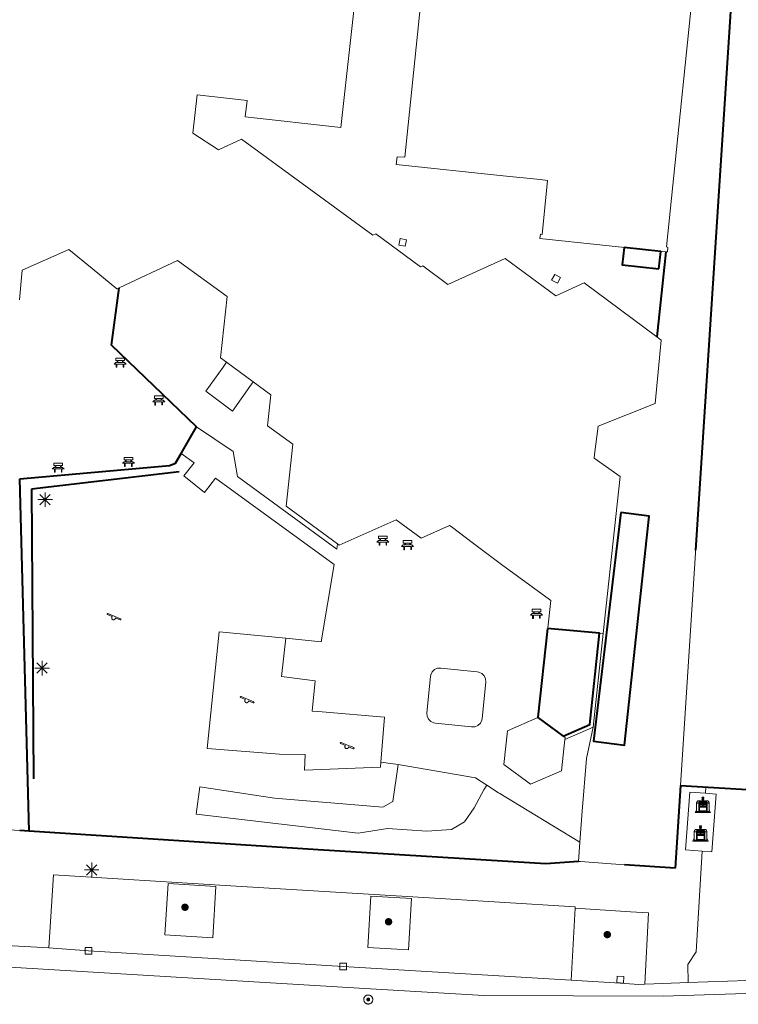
# Model space of a CAD drawing. Header units: metres. Extents: x 135779 to 137489, y 452643 to 455118.
# Tile 273 of 489: x 136777 to 136826, y 453884 to 453952. Entities that reach past the tile are written whole.
import ezdxf

# ---------------------------------------------------------------- set-up
doc = ezdxf.new("R2010")
doc.units = ezdxf.units.M
doc.linetypes.add('DGN_Style_3', pattern=[78.572352, 56.123108, -22.449243])
doc.linetypes.add('DGN_Style_4', pattern=[89.853097, 44.898487, -22.449243, 0.056123, -22.449243])
for name, color, linetype, lineweight in [('KTop_BAK_Afval apart plaats', 96, 'Continuous', 13), ('KTop_BTD_Groenvoorziening', 62, 'Continuous', 13), ('KTop_GBI_Luifel', 40, 'Continuous', 40), ('KTop_GBI_Toegangstrap', 40, 'Continuous', 40), ('KTop_OTD_Gesloten verharding', 15, 'Continuous', 13), ('KTop_OTD_Onverhard_zand', 15, 'Continuous', 13), ('KTop_OTD_Open verharding', 15, 'Continuous', 13), ('KTop_PAL_Lichtmast', 40, 'Continuous', 13), ('KTop_PND_Grondvlaksituatie van BAG-pand [tachy]', 1, 'Continuous', 13), ('KTop_PUT_Inspectie- of rioolput', 15, 'Continuous', 13), ('KTop_PUT_Kolk', 15, 'Continuous', 13), ('KTop_SHD_Hek (l)', 15, 'DGN_Style_4', 40), ('KTop_SHD_Muur', 15, 'Continuous', 13), ('KTop_STM_Bank', 40, 'Continuous', 13), ('KTop_STM_Speelvoorziening', 40, 'Continuous', 13), ('KTop_VGO_Boom', 92, 'Continuous', 13), ('KTop_VGO_Haag (l)', 92, 'DGN_Style_3', 40), ('KTop_WGD_Parkeervlak', 251, 'Continuous', 13), ('KTop_WGD_Rijbaan_Lokale weg', 251, 'Continuous', 13), ('KTop_WGD_Rijbaan_Lokale weg_fietsstrook', 40, 'Continuous', 13), ('KTop_WGD_Rijbaan_Lokale weg_toerit', 251, 'Continuous', 13), ('KTop_WGD_Voetpad', 251, 'Continuous', 13)]:
    doc.layers.add(name, color=color, linetype=linetype, lineweight=lineweight)

# ---------------------------------------------------------------- blocks, each defined once
blk = doc.blocks.new('BAK_Afval_apart_plaats')
at = {"layer": 'KTop_BAK_Afval apart plaats'}
for p, q in [((-0.43, 0.141), (-0.425, 0.168)), ((-0.43, 0.118), (-0.43, 0.141)), ((-0.29, 0.118), (-0.43, 0.118)), ((-0.43, 0.118), (-0.43, -0.457)), ((-0.29, 0.118), (-0.43, 0.118)), ((-0.425, 0.168), (-0.416, 0.193)), ((-0.416, 0.193), (-0.403, 0.215)), ((-0.403, 0.215), (-0.384, 0.24)), ((-0.384, 0.24), (-0.364, 0.258)), ((-0.364, 0.258), (-0.342, 0.272)), ((-0.342, 0.272), (0, 0.272)), ((-0.282, 0.167), (-0.29, 0.146)), ((-0.282, 0.167), (-0.29, 0.146)), ((-0.29, 0.146), (-0.29, 0.118)), ((-0.29, 0.146), (-0.29, 0.118)), ((-0.29, -0.429), (-0.29, 0.118)), ((-0.29, 0.118), (-0.29, -0.429)), ((-0.273, 0.186), (-0.282, 0.167)), ((-0.273, 0.186), (-0.282, 0.167)), ((-0.248, 0.217), (-0.273, 0.186)), ((-0.248, 0.217), (-0.273, 0.186)), ((0.248, 0.217), (-0.248, 0.217)), ((0.248, 0.217), (-0.248, 0.217)), ((-0.242, 0.081), (-0.242, 0.153)), ((-0.242, 0.153), (0.242, 0.153)), ((0.242, 0.081), (-0.242, 0.081)), ((-0.242, 0.034), (-0.242, 0.081)), ((-0.242, 0.081), (0.242, 0.081)), ((-0.242, -0.059), (-0.242, 0.034)), ((-0.242, 0.034), (0.242, 0.034)), ((0.242, 0.034), (-0.242, 0.034)), ((-0.073, 0.513), (-0.072, 0.515)), ((-0.073, 0.513), (-0.073, 0.49)), ((-0.072, 0.511), (-0.073, 0.513)), ((-0.072, 0.511), (-0.073, 0.513)), ((-0.073, 0.49), (-0.072, 0.488)), ((-0.073, 0.399), (-0.073, 0.376)), ((-0.072, 0.397), (-0.073, 0.399)), ((-0.073, 0.376), (-0.072, 0.374)), ((-0.072, 0.515), (-0.071, 0.516)), ((-0.07, 0.51), (-0.072, 0.511)), ((-0.07, 0.51), (-0.072, 0.511)), ((-0.072, 0.488), (-0.07, 0.486)), ((-0.07, 0.396), (-0.072, 0.397)), ((-0.072, 0.374), (-0.07, 0.373)), ((-0.071, 0.516), (-0.07, 0.517)), ((-0.07, 0.517), (-0.067, 0.519)), ((-0.069, 0.509), (-0.07, 0.51)), ((-0.069, 0.509), (-0.07, 0.51)), ((-0.07, 0.486), (-0.069, 0.485)), ((-0.069, 0.395), (-0.07, 0.396)), ((-0.07, 0.373), (-0.069, 0.371)), ((-0.066, 0.507), (-0.069, 0.509)), ((-0.066, 0.507), (-0.069, 0.509)), ((-0.069, 0.485), (-0.066, 0.484)), ((-0.066, 0.394), (-0.069, 0.395)), ((-0.069, 0.371), (-0.066, 0.37)), ((-0.067, 0.519), (-0.065, 0.52)), ((-0.063, 0.506), (-0.066, 0.507)), ((-0.063, 0.506), (-0.066, 0.507)), ((-0.066, 0.484), (-0.063, 0.483)), ((-0.063, 0.392), (-0.066, 0.394)), ((-0.066, 0.37), (-0.063, 0.369)), ((-0.065, 0.52), (-0.061, 0.521)), ((-0.059, 0.505), (-0.063, 0.506)), ((-0.059, 0.505), (-0.063, 0.506)), ((-0.063, 0.483), (-0.059, 0.482)), ((-0.059, 0.391), (-0.063, 0.392)), ((-0.063, 0.369), (-0.059, 0.368)), ((-0.061, 0.521), (-0.055, 0.523)), ((-0.054, 0.504), (-0.059, 0.505)), ((-0.054, 0.504), (-0.059, 0.505)), ((-0.059, 0.482), (-0.054, 0.481)), ((-0.054, 0.39), (-0.059, 0.391)), ((-0.059, 0.368), (-0.054, 0.367)), ((-0.055, 0.523), (-0.049, 0.524)), ((-0.048, 0.503), (-0.054, 0.504)), ((-0.048, 0.503), (-0.054, 0.504)), ((-0.054, 0.481), (-0.048, 0.48)), ((-0.048, 0.389), (-0.054, 0.39)), ((-0.054, 0.367), (-0.048, 0.366)), ((-0.049, 0.524), (-0.043, 0.525)), ((-0.043, 0.502), (-0.048, 0.503)), ((-0.043, 0.502), (-0.048, 0.503)), ((-0.048, 0.48), (-0.043, 0.479)), ((-0.043, 0.388), (-0.048, 0.389)), ((-0.048, 0.366), (-0.043, 0.365)), ((-0.043, 0.525), (-0.035, 0.526)), ((-0.036, 0.501), (-0.043, 0.502)), ((-0.036, 0.501), (-0.043, 0.502)), ((-0.043, 0.479), (-0.036, 0.478)), ((-0.036, 0.388), (-0.043, 0.388)), ((-0.043, 0.365), (-0.036, 0.364)), ((-0.03, 0.501), (-0.036, 0.501)), ((-0.03, 0.501), (-0.036, 0.501)), ((-0.036, 0.478), (-0.03, 0.478)), ((-0.03, 0.387), (-0.036, 0.388)), ((-0.036, 0.364), (-0.03, 0.364)), ((-0.035, 0.526), (-0.029, 0.527)), ((-0.021, 0.5), (-0.03, 0.501)), ((-0.021, 0.5), (-0.03, 0.501)), ((-0.03, 0.478), (-0.028, 0.478)), ((-0.021, 0.387), (-0.03, 0.387)), ((-0.03, 0.364), (-0.028, 0.364)), ((-0.029, 0.527), (-0.023, 0.527)), ((-0.028, 0.478), (-0.021, 0.477)), ((-0.028, 0.468), (-0.028, 0.478)), ((-0.028, 0.478), (-0.021, 0.477)), ((-0.028, 0.4), (-0.028, 0.468)), ((-0.028, 0.468), (-0.021, 0.468)), ((-0.021, 0.468), (-0.028, 0.468)), ((-0.021, 0.4), (-0.028, 0.4)), ((-0.028, 0.364), (-0.021, 0.363)), ((-0.028, 0.355), (-0.028, 0.364)), ((-0.028, 0.364), (-0.021, 0.363)), ((-0.028, 0.272), (-0.028, 0.355)), ((-0.028, 0.355), (-0.021, 0.354)), ((-0.021, 0.354), (-0.028, 0.355)), ((0.028, 0.272), (-0.028, 0.272)), ((-0.023, 0.527), (-0.013, 0.528)), ((-0.014, 0.5), (-0.021, 0.5)), ((-0.014, 0.5), (-0.021, 0.5)), ((-0.021, 0.477), (-0.014, 0.477)), ((-0.021, 0.477), (-0.014, 0.477)), ((-0.021, 0.468), (-0.014, 0.468)), ((-0.014, 0.468), (-0.021, 0.468)), ((-0.014, 0.399), (-0.021, 0.4)), ((-0.014, 0.386), (-0.021, 0.387)), ((-0.021, 0.363), (-0.014, 0.363)), ((-0.021, 0.363), (-0.014, 0.363)), ((-0.021, 0.354), (-0.014, 0.354)), ((-0.014, 0.354), (-0.021, 0.354)), ((0, 0.5), (-0.014, 0.5)), ((0, 0.5), (-0.014, 0.5)), ((-0.014, 0.477), (0, 0.477)), ((-0.014, 0.477), (0, 0.477)), ((-0.014, 0.468), (0, 0.468)), ((0, 0.468), (-0.014, 0.468)), ((0, 0.399), (-0.014, 0.399)), ((0, 0.386), (-0.014, 0.386)), ((-0.014, 0.363), (0, 0.363)), ((-0.014, 0.363), (0, 0.363)), ((-0.014, 0.354), (0, 0.354)), ((0, 0.354), (-0.014, 0.354)), ((-0.013, 0.528), (-0.005, 0.528)), ((-0.005, 0.528), (0, 0.528)), ((0, 0.528), (0.005, 0.528)), ((0, 0.5), (0, 0.477)), ((0, 0.477), (0, 0.5)), ((0, 0.477), (0, 0.5)), ((0, 0.5), (0.014, 0.5)), ((0.014, 0.5), (0, 0.5)), ((0.014, 0.477), (0, 0.477)), ((0, 0.477), (0.014, 0.477)), ((0.014, 0.468), (0, 0.468)), ((0, 0.468), (0, 0.399)), ((0, 0.468), (0, 0.399)), ((0.014, 0.468), (0, 0.468)), ((0, 0.399), (0.014, 0.399)), ((0, 0.363), (0, 0.386)), ((0, 0.363), (0, 0.386)), ((0, 0.386), (0.014, 0.386)), ((0.014, 0.363), (0, 0.363)), ((0, 0.363), (0.014, 0.363)), ((0, 0.354), (0.014, 0.354)), ((0, 0.272), (0, 0.354)), ((0, 0.354), (0, 0.272)), ((0.014, 0.354), (0, 0.354)), ((0, 0.272), (0.342, 0.272)), ((0.028, 0.272), (0, 0.272)), ((0, 0.272), (0.028, 0.272)), ((0.005, 0.528), (0.013, 0.528)), ((0.013, 0.528), (0.023, 0.527)), ((0.014, 0.5), (0.021, 0.5)), ((0.021, 0.5), (0.014, 0.5)), ((0.021, 0.477), (0.014, 0.477)), ((0.014, 0.477), (0.021, 0.477)), ((0.021, 0.468), (0.014, 0.468)), ((0.021, 0.468), (0.014, 0.468)), ((0.014, 0.399), (0.021, 0.4)), ((0.014, 0.386), (0.021, 0.387)), ((0.021, 0.363), (0.014, 0.363)), ((0.014, 0.363), (0.021, 0.363)), ((0.014, 0.354), (0.021, 0.354)), ((0.021, 0.354), (0.014, 0.354)), ((0.021, 0.5), (0.03, 0.501)), ((0.03, 0.501), (0.021, 0.5)), ((0.028, 0.478), (0.021, 0.477)), ((0.021, 0.477), (0.028, 0.478)), ((0.021, 0.468), (0.028, 0.468)), ((0.028, 0.468), (0.021, 0.468)), ((0.028, 0.468), (0.021, 0.468)), ((0.021, 0.4), (0.028, 0.4)), ((0.021, 0.387), (0.03, 0.387)), ((0.028, 0.364), (0.021, 0.363)), ((0.021, 0.363), (0.028, 0.364)), ((0.021, 0.354), (0.028, 0.355)), ((0.028, 0.355), (0.021, 0.354)), ((0.023, 0.527), (0.029, 0.527)), ((0.03, 0.478), (0.028, 0.478)), ((0.028, 0.478), (0.028, 0.468)), ((0.028, 0.4), (0.028, 0.468)), ((0.03, 0.364), (0.028, 0.364)), ((0.028, 0.364), (0.028, 0.355)), ((0.028, 0.355), (0.028, 0.272)), ((0.029, 0.527), (0.035, 0.526)), ((0.03, 0.501), (0.036, 0.501)), ((0.036, 0.501), (0.03, 0.501)), ((0.036, 0.478), (0.03, 0.478)), ((0.03, 0.387), (0.036, 0.388)), ((0.036, 0.364), (0.03, 0.364)), ((0.035, 0.526), (0.043, 0.525)), ((0.036, 0.501), (0.043, 0.502)), ((0.043, 0.502), (0.036, 0.501)), ((0.043, 0.479), (0.036, 0.478)), ((0.036, 0.388), (0.043, 0.388)), ((0.043, 0.365), (0.036, 0.364)), ((0.043, 0.525), (0.049, 0.524)), ((0.043, 0.502), (0.048, 0.503)), ((0.048, 0.503), (0.043, 0.502)), ((0.048, 0.48), (0.043, 0.479)), ((0.043, 0.388), (0.048, 0.389)), ((0.048, 0.366), (0.043, 0.365)), ((0.048, 0.503), (0.054, 0.504)), ((0.054, 0.504), (0.048, 0.503)), ((0.054, 0.481), (0.048, 0.48)), ((0.048, 0.389), (0.054, 0.39)), ((0.054, 0.367), (0.048, 0.366)), ((0.049, 0.524), (0.055, 0.523)), ((0.054, 0.504), (0.059, 0.505)), ((0.059, 0.505), (0.054, 0.504)), ((0.059, 0.482), (0.054, 0.481)), ((0.054, 0.39), (0.059, 0.391)), ((0.059, 0.368), (0.054, 0.367)), ((0.055, 0.523), (0.061, 0.521)), ((0.059, 0.505), (0.063, 0.506)), ((0.063, 0.506), (0.059, 0.505)), ((0.063, 0.483), (0.059, 0.482)), ((0.059, 0.391), (0.063, 0.392)), ((0.063, 0.369), (0.059, 0.368)), ((0.061, 0.521), (0.065, 0.52)), ((0.063, 0.506), (0.066, 0.507)), ((0.066, 0.507), (0.063, 0.506)), ((0.066, 0.484), (0.063, 0.483)), ((0.063, 0.392), (0.066, 0.394)), ((0.066, 0.37), (0.063, 0.369)), ((0.065, 0.52), (0.067, 0.519)), ((0.066, 0.507), (0.069, 0.509)), ((0.069, 0.509), (0.066, 0.507)), ((0.069, 0.485), (0.066, 0.484)), ((0.066, 0.394), (0.069, 0.395)), ((0.069, 0.371), (0.066, 0.37)), ((0.067, 0.519), (0.07, 0.517)), ((0.069, 0.509), (0.07, 0.51)), ((0.07, 0.51), (0.069, 0.509)), ((0.07, 0.486), (0.069, 0.485)), ((0.069, 0.395), (0.07, 0.396)), ((0.07, 0.373), (0.069, 0.371)), ((0.07, 0.517), (0.071, 0.516)), ((0.07, 0.51), (0.072, 0.511)), ((0.072, 0.511), (0.07, 0.51)), ((0.072, 0.488), (0.07, 0.486)), ((0.07, 0.396), (0.072, 0.397)), ((0.072, 0.374), (0.07, 0.373)), ((0.071, 0.516), (0.072, 0.515)), ((0.072, 0.515), (0.073, 0.513)), ((0.072, 0.511), (0.073, 0.513)), ((0.073, 0.513), (0.072, 0.511)), ((0.073, 0.49), (0.072, 0.488)), ((0.072, 0.397), (0.073, 0.399)), ((0.073, 0.376), (0.072, 0.374)), ((0.073, 0.513), (0.073, 0.49)), ((0.073, 0.399), (0.073, 0.376)), ((0.242, 0.153), (0.242, 0.081)), ((0.242, 0.081), (0.242, 0.034)), ((0.242, 0.034), (0.242, -0.059)), ((0.273, 0.186), (0.248, 0.217)), ((0.273, 0.186), (0.248, 0.217)), ((0.282, 0.167), (0.273, 0.186)), ((0.282, 0.167), (0.273, 0.186)), ((0.29, 0.146), (0.282, 0.167)), ((0.29, 0.146), (0.282, 0.167)), ((0.29, 0.118), (0.29, 0.146)), ((0.29, 0.118), (0.29, 0.146)), ((0.43, 0.118), (0.29, 0.118)), ((0.29, 0.118), (0.29, -0.429)), ((0.43, 0.118), (0.29, 0.118)), ((0.29, -0.429), (0.29, 0.118)), ((0.342, 0.272), (0.364, 0.258)), ((0.364, 0.258), (0.384, 0.24)), ((0.384, 0.24), (0.403, 0.215)), ((0.403, 0.215), (0.416, 0.193)), ((0.416, 0.193), (0.425, 0.168)), ((0.425, 0.168), (0.43, 0.141)), ((0.43, 0.141), (0.43, 0.118)), ((0.43, -0.457), (0.43, 0.118)), ((-0.528, -0.528), (-0.43, -0.332)), ((0.528, -0.528), (-0.528, -0.528)), ((-0.43, -0.332), (-0.43, -0.457)), ((-0.43, -0.457), (0.43, -0.457)), ((-0.43, -0.457), (0.43, -0.457)), ((0.29, -0.429), (-0.29, -0.429)), ((-0.29, -0.429), (0.29, -0.429)), ((0.242, -0.059), (-0.242, -0.059)), ((-0.242, -0.059), (-0.242, -0.092)), ((0.242, -0.059), (-0.242, -0.059)), ((-0.242, -0.092), (0.242, -0.092)), ((-0.242, -0.11), (-0.242, -0.092)), ((-0.242, -0.092), (0.242, -0.092)), ((0.242, -0.11), (-0.242, -0.11)), ((0.242, -0.11), (-0.242, -0.11)), ((-0.242, -0.147), (0.242, -0.147)), ((-0.242, -0.41), (-0.242, -0.147)), ((0.242, -0.41), (-0.242, -0.41)), ((0.242, -0.11), (0.242, -0.059)), ((0.242, -0.092), (0.242, -0.11)), ((0.242, -0.092), (0.242, -0.11)), ((0.242, -0.147), (0.242, -0.41)), ((0.43, -0.457), (0.43, -0.332)), ((0.43, -0.332), (0.528, -0.528))]:
    blk.add_line(p, q, dxfattribs=at)
at = {"layer": 'KTop_BAK_Afval apart plaats', "flags": 128}
blk.add_lwpolyline([(0.029, 0.413), (0.035, 0.412), (0.043, 0.411), (0.049, 0.41), (0.055, 0.409), (0.061, 0.407), (0.065, 0.406), (0.067, 0.405), (0.07, 0.403), (0.071, 0.402), (0.072, 0.401), (0.073, 0.399), (0.072, 0.397), (0.07, 0.396), (0.069, 0.395), (0.066, 0.394), (0.063, 0.392), (0.059, 0.391), (0.054, 0.39), (0.048, 0.389), (0.043, 0.388), (0.036, 0.388), (0.03, 0.387), (0.021, 0.387), (0.014, 0.386), (0, 0.386), (-0.014, 0.386), (-0.021, 0.387), (-0.03, 0.387), (-0.036, 0.388), (-0.043, 0.388), (-0.048, 0.389), (-0.054, 0.39), (-0.059, 0.391), (-0.063, 0.392), (-0.066, 0.394), (-0.069, 0.395), (-0.07, 0.396), (-0.072, 0.397), (-0.073, 0.399), (-0.072, 0.401), (-0.071, 0.402), (-0.07, 0.403), (-0.067, 0.405), (-0.065, 0.406), (-0.061, 0.407), (-0.055, 0.409), (-0.049, 0.41), (-0.043, 0.411), (-0.035, 0.412), (-0.029, 0.413), (-0.028, 0.413), (-0.028, 0.4), (-0.021, 0.4), (-0.014, 0.399), (0, 0.399), (0.014, 0.399), (0.021, 0.4), (0.028, 0.4), (0.028, 0.413), (0.029, 0.413), (0.028, 0.413)], dxfattribs=at)
at = {"layer": 'KTop_BAK_Afval apart plaats'}
for p in [(0, 0), (-0.43, -0.457)]:
    blk.add_point(p, dxfattribs=at)
blk = doc.blocks.new('PAL_Lichtmast')
at = {"layer": 'KTop_PAL_Lichtmast'}
for p, q in [((-0.354, -0.354), (0.354, 0.354)), ((0.354, -0.354), (-0.354, 0.354)), ((0, -0.5), (0, 0.5)), ((-0.5, 0), (0.5, 0))]:
    blk.add_line(p, q, dxfattribs=at)
blk = doc.blocks.new('PUT_Kolk')
at = {"layer": 'KTop_PUT_Kolk', "flags": 128}
blk.add_lwpolyline([(0.225, -0.225), (0.225, 0.225), (-0.225, 0.225), (-0.225, -0.225), (0.225, -0.225)], dxfattribs=at)
blk = doc.blocks.new('PUT_Inspectie-_of_rioolput')
at = {"layer": 'KTop_PUT_Inspectie- of rioolput', "flags": 128}
for points in [[(0.31, 0), (0.308, 0.032), (0.303, 0.064), (0.294, 0.095), (0.283, 0.126), (0.268, 0.155), (0.25, 0.182), (0.23, 0.207), (0.207, 0.23), (0.182, 0.25), (0.154, 0.268), (0.126, 0.283), (0.095, 0.294), (0.064, 0.303), (0.032, 0.308), (0, 0.309), (-0.032, 0.308), (-0.064, 0.303), (-0.096, 0.294), (-0.126, 0.283), (-0.155, 0.268), (-0.182, 0.25), (-0.207, 0.23), (-0.23, 0.207), (-0.25, 0.182), (-0.268, 0.154), (-0.283, 0.126), (-0.294, 0.095), (-0.303, 0.064), (-0.308, 0.032), (-0.309, 0), (-0.308, -0.032), (-0.303, -0.064), (-0.294, -0.096), (-0.283, -0.126), (-0.268, -0.155), (-0.25, -0.182), (-0.23, -0.207), (-0.207, -0.23), (-0.182, -0.25), (-0.155, -0.268), (-0.126, -0.283), (-0.096, -0.294), (-0.064, -0.303), (-0.032, -0.308), (0, -0.309), (0.032, -0.308), (0.064, -0.303), (0.095, -0.294), (0.126, -0.283), (0.155, -0.268), (0.182, -0.25), (0.207, -0.23), (0.23, -0.207), (0.25, -0.182), (0.268, -0.155), (0.283, -0.126), (0.294, -0.096), (0.303, -0.064), (0.308, -0.032), (0.31, 0)], [(0.095, 0), (0.094, 0.009), (0.092, 0.019), (0.09, 0.029), (0.086, 0.038), (0.082, 0.047), (0.076, 0.055), (0.07, 0.063), (0.063, 0.07), (0.055, 0.076), (0.047, 0.082), (0.038, 0.086), (0.029, 0.09), (0.019, 0.092), (0.009, 0.094), (0, 0.094), (-0.01, 0.094), (-0.02, 0.092), (-0.029, 0.09), (-0.039, 0.086), (-0.048, 0.082), (-0.056, 0.076), (-0.064, 0.07), (-0.071, 0.063), (-0.077, 0.055), (-0.082, 0.047), (-0.087, 0.038), (-0.09, 0.029), (-0.093, 0.019), (-0.094, 0.009), (-0.095, 0), (-0.094, -0.01), (-0.093, -0.02), (-0.09, -0.029), (-0.087, -0.039), (-0.082, -0.048), (-0.077, -0.056), (-0.071, -0.064), (-0.064, -0.071), (-0.056, -0.077), (-0.047, -0.082), (-0.039, -0.087), (-0.029, -0.09), (-0.02, -0.093), (-0.01, -0.094), (0, -0.095), (0.009, -0.094), (0.019, -0.093), (0.029, -0.09), (0.038, -0.087), (0.047, -0.082), (0.055, -0.077), (0.063, -0.071), (0.07, -0.064), (0.076, -0.056), (0.082, -0.047), (0.086, -0.039), (0.09, -0.029), (0.092, -0.02), (0.094, -0.01), (0.095, 0)], [(0.035, 0), (0.034, 0.003), (0.034, 0.007), (0.033, 0.01), (0.031, 0.014), (0.03, 0.017), (0.028, 0.02), (0.026, 0.023), (0.023, 0.026), (0.02, 0.028), (0.017, 0.03), (0.014, 0.031), (0.01, 0.033), (0.007, 0.034), (0.003, 0.034), (0, 0.034), (-0.004, 0.034), (-0.007, 0.034), (-0.011, 0.033), (-0.014, 0.031), (-0.018, 0.03), (-0.021, 0.028), (-0.023, 0.026), (-0.026, 0.023), (-0.028, 0.02), (-0.03, 0.017), (-0.032, 0.014), (-0.033, 0.01), (-0.034, 0.007), (-0.035, 0.003), (-0.035, 0), (-0.035, -0.004), (-0.034, -0.007), (-0.033, -0.011), (-0.032, -0.014), (-0.03, -0.018), (-0.028, -0.021), (-0.026, -0.023), (-0.023, -0.026), (-0.021, -0.028), (-0.017, -0.03), (-0.014, -0.032), (-0.011, -0.033), (-0.007, -0.034), (-0.004, -0.035), (0, -0.035), (0.003, -0.035), (0.007, -0.034), (0.01, -0.033), (0.014, -0.032), (0.017, -0.03), (0.02, -0.028), (0.023, -0.026), (0.026, -0.023), (0.028, -0.021), (0.03, -0.017), (0.031, -0.014), (0.033, -0.011), (0.034, -0.007), (0.034, -0.004), (0.035, 0)], [(0.01, 0.02), (0.007, 0.02), (0.005, 0.021), (0.003, 0.022), (0.001, 0.022), (-0.001, 0.022), (-0.004, 0.022), (-0.006, 0.021), (-0.008, 0.02), (-0.01, 0.019), (-0.012, 0.018), (-0.014, 0.017), (-0.016, 0.015), (-0.017, 0.013), (-0.019, 0.012), (-0.02, 0.009), (-0.021, 0.007), (-0.022, 0.005), (-0.022, 0.003), (-0.022, 0.001), (-0.022, -0.001), (-0.022, -0.004), (-0.022, -0.006), (-0.021, -0.008), (-0.02, -0.01), (-0.019, -0.012), (-0.017, -0.014), (-0.016, -0.016), (-0.014, -0.017), (-0.012, -0.019), (-0.01, -0.02), (-0.008, -0.021), (-0.006, -0.022), (-0.003, -0.022), (-0.001, -0.022), (0.001, -0.022), (0.003, -0.022), (0.005, -0.022), (0.008, -0.021), (0.01, -0.02), (0.012, -0.019), (0.014, -0.017), (0.015, -0.016), (0.017, -0.014), (0.018, -0.012), (0.02, -0.01), (0.02, -0.008), (0.021, -0.006), (0.022, -0.003), (0.022, -0.001), (0.022, 0.001), (0.022, 0.003), (0.021, 0.005), (0.02, 0.008), (0.019, 0.01), (0.018, 0.012), (0.017, 0.014), (0.015, 0.015), (0.013, 0.017), (0.012, 0.018), (0.01, 0.02)]]:
    blk.add_lwpolyline(points, dxfattribs=at)
blk = doc.blocks.new('STM_Speelvoorziening')
at = {"layer": 'KTop_STM_Speelvoorziening'}
for p, q in [((-0.456, 0.218), (-0.455, 0.222)), ((-0.456, 0.214), (-0.456, 0.218)), ((-0.456, 0.21), (-0.456, 0.214)), ((-0.455, 0.206), (-0.456, 0.21)), ((-0.455, 0.222), (-0.454, 0.226)), ((-0.454, 0.202), (-0.455, 0.206)), ((-0.454, 0.226), (-0.453, 0.23)), ((-0.453, 0.198), (-0.454, 0.202)), ((-0.453, 0.23), (-0.451, 0.234)), ((-0.451, 0.194), (-0.453, 0.198)), ((-0.451, 0.234), (-0.449, 0.237)), ((-0.449, 0.19), (-0.451, 0.194)), ((-0.449, 0.237), (-0.446, 0.24)), ((-0.446, 0.187), (-0.449, 0.19)), ((-0.446, 0.24), (-0.443, 0.243)), ((-0.443, 0.184), (-0.446, 0.187)), ((-0.443, 0.243), (-0.44, 0.246)), ((-0.44, 0.182), (-0.443, 0.184)), ((-0.44, 0.246), (-0.436, 0.248)), ((-0.436, 0.179), (-0.44, 0.182)), ((-0.436, 0.248), (-0.433, 0.25)), ((-0.433, 0.178), (-0.436, 0.179)), ((-0.433, 0.25), (-0.429, 0.251)), ((-0.109, 0.044), (-0.433, 0.178)), ((-0.429, 0.251), (-0.425, 0.253)), ((-0.425, 0.253), (-0.421, 0.253)), ((-0.421, 0.253), (-0.417, 0.253)), ((-0.417, 0.253), (-0.412, 0.253)), ((-0.412, 0.253), (-0.408, 0.253)), ((-0.408, 0.253), (-0.404, 0.251)), ((-0.404, 0.251), (-0.402, 0.251)), ((-0.402, 0.251), (0.031, 0.072)), ((-0.14, -0.007), (-0.135, 0.006)), ((-0.135, 0.006), (-0.129, 0.018)), ((-0.129, 0.018), (-0.122, 0.029)), ((-0.122, 0.029), (-0.114, 0.04)), ((-0.114, 0.04), (-0.109, 0.044)), ((0.031, 0.072), (0.464, -0.106)), ((-0.146, -0.033), (-0.144, -0.02)), ((-0.146, -0.047), (-0.146, -0.033)), ((-0.146, -0.06), (-0.146, -0.047)), ((-0.144, -0.073), (-0.146, -0.06)), ((-0.144, -0.02), (-0.14, -0.007)), ((-0.14, -0.086), (-0.144, -0.073)), ((-0.135, -0.099), (-0.14, -0.086)), ((-0.129, -0.111), (-0.135, -0.099)), ((-0.122, -0.122), (-0.129, -0.111)), ((-0.114, -0.133), (-0.122, -0.122)), ((-0.104, -0.143), (-0.114, -0.133)), ((-0.093, -0.151), (-0.104, -0.143)), ((-0.082, -0.158), (-0.093, -0.151)), ((-0.07, -0.164), (-0.082, -0.158)), ((-0.057, -0.169), (-0.07, -0.164)), ((-0.044, -0.172), (-0.057, -0.169)), ((-0.031, -0.174), (-0.044, -0.172)), ((-0.017, -0.175), (-0.031, -0.174)), ((-0.004, -0.174), (-0.017, -0.175)), ((0.009, -0.172), (-0.004, -0.174)), ((0.022, -0.169), (0.009, -0.172)), ((0.035, -0.164), (0.022, -0.169)), ((0.047, -0.158), (0.035, -0.164)), ((0.058, -0.151), (0.047, -0.158)), ((0.069, -0.143), (0.058, -0.151)), ((0.078, -0.133), (0.069, -0.143)), ((0.086, -0.122), (0.078, -0.133)), ((0.094, -0.111), (0.086, -0.122)), ((0.1, -0.099), (0.094, -0.111)), ((0.105, -0.086), (0.1, -0.099)), ((0.108, -0.073), (0.105, -0.086)), ((0.11, -0.06), (0.108, -0.073)), ((0.112, -0.046), (0.11, -0.06)), ((0.434, -0.179), (0.112, -0.046)), ((0.439, -0.18), (0.434, -0.179)), ((0.443, -0.181), (0.439, -0.18)), ((0.447, -0.181), (0.443, -0.181)), ((0.451, -0.181), (0.447, -0.181)), ((0.455, -0.18), (0.451, -0.181)), ((0.459, -0.179), (0.455, -0.18)), ((0.463, -0.178), (0.459, -0.179)), ((0.467, -0.176), (0.463, -0.178)), ((0.464, -0.106), (0.467, -0.107)), ((0.467, -0.107), (0.47, -0.11)), ((0.47, -0.174), (0.467, -0.176)), ((0.47, -0.11), (0.474, -0.112)), ((0.474, -0.171), (0.47, -0.174)), ((0.474, -0.112), (0.477, -0.115)), ((0.477, -0.168), (0.474, -0.171)), ((0.477, -0.115), (0.479, -0.118)), ((0.479, -0.165), (0.477, -0.168)), ((0.479, -0.118), (0.481, -0.122)), ((0.481, -0.161), (0.479, -0.165)), ((0.481, -0.122), (0.483, -0.125)), ((0.483, -0.158), (0.481, -0.161)), ((0.483, -0.125), (0.485, -0.129)), ((0.485, -0.154), (0.483, -0.158)), ((0.485, -0.129), (0.486, -0.133)), ((0.486, -0.15), (0.485, -0.154)), ((0.486, -0.133), (0.486, -0.138)), ((0.486, -0.138), (0.487, -0.142)), ((0.487, -0.142), (0.486, -0.146)), ((0.486, -0.146), (0.486, -0.15))]:
    blk.add_line(p, q, dxfattribs=at)
blk = doc.blocks.new('STM_Bank')
at = {"layer": 'KTop_STM_Bank'}
for p, q in [((-0.416, -0.089), (-0.298, 0.019)), ((-0.298, 0.314), (0.298, 0.314)), ((-0.298, 0.143), (-0.298, 0.314)), ((-0.2, 0.143), (-0.298, 0.143)), ((-0.298, 0.019), (-0.2, 0.019)), ((-0.2, 0.019), (-0.2, 0.143)), ((0.157, 0.143), (-0.154, 0.143)), ((-0.154, 0.143), (-0.154, 0.019)), ((-0.154, 0.019), (0.157, 0.019)), ((0.157, 0.019), (0.157, 0.143)), ((0.298, 0.143), (0.203, 0.143)), ((0.203, 0.143), (0.203, 0.019)), ((0.203, 0.019), (0.298, 0.019)), ((0.298, 0.314), (0.298, 0.143)), ((0.298, 0.019), (0.416, -0.089)), ((-0.259, -0.089), (-0.416, -0.089)), ((-0.259, -0.315), (-0.259, -0.089)), ((-0.213, -0.315), (-0.259, -0.315)), ((0.216, -0.089), (-0.213, -0.089)), ((-0.213, -0.089), (-0.213, -0.315)), ((0.216, -0.305), (0.216, -0.089)), ((0.259, -0.305), (0.216, -0.305)), ((0.416, -0.089), (0.259, -0.089)), ((0.259, -0.089), (0.259, -0.305))]:
    blk.add_line(p, q, dxfattribs=at)
blk = doc.blocks.new('VGO_Boom')
at = {"layer": 'KTop_VGO_Boom', "flags": 128}
for points in [[(0.215, 0), (0.214, 0.022), (0.21, 0.045), (0.204, 0.066), (0.196, 0.087), (0.186, 0.108), (0.174, 0.126), (0.16, 0.144), (0.144, 0.16), (0.126, 0.174), (0.107, 0.186), (0.087, 0.196), (0.066, 0.204), (0.045, 0.21), (0.022, 0.214), (-0.001, 0.215), (-0.023, 0.214), (-0.045, 0.21), (-0.067, 0.204), (-0.088, 0.196), (-0.108, 0.186), (-0.127, 0.174), (-0.144, 0.16), (-0.16, 0.144), (-0.174, 0.126), (-0.187, 0.107), (-0.197, 0.087), (-0.205, 0.066), (-0.211, 0.045), (-0.214, 0.022), (-0.215, -0.001), (-0.214, -0.023), (-0.211, -0.045), (-0.205, -0.067), (-0.197, -0.088), (-0.187, -0.108), (-0.174, -0.127), (-0.16, -0.144), (-0.144, -0.16), (-0.127, -0.174), (-0.108, -0.187), (-0.088, -0.197), (-0.067, -0.205), (-0.045, -0.211), (-0.023, -0.214), (0, -0.215), (0.022, -0.214), (0.045, -0.211), (0.066, -0.205), (0.087, -0.197), (0.108, -0.187), (0.126, -0.174), (0.144, -0.16), (0.16, -0.144), (0.174, -0.127), (0.186, -0.108), (0.196, -0.088), (0.204, -0.067), (0.21, -0.045), (0.214, -0.023), (0.215, -0.001)], [(0.155, 0), (0.154, 0.016), (0.152, 0.032), (0.147, 0.048), (0.142, 0.063), (0.134, 0.078), (0.125, 0.091), (0.115, 0.104), (0.104, 0.115), (0.091, 0.125), (0.077, 0.134), (0.063, 0.142), (0.048, 0.147), (0.032, 0.152), (0.016, 0.154), (-0.001, 0.155), (-0.017, 0.154), (-0.033, 0.152), (-0.048, 0.147), (-0.064, 0.142), (-0.078, 0.134), (-0.092, 0.125), (-0.104, 0.115), (-0.116, 0.104), (-0.126, 0.091), (-0.135, 0.077), (-0.142, 0.063), (-0.148, 0.048), (-0.152, 0.032), (-0.155, 0.016), (-0.155, -0.001), (-0.155, -0.017), (-0.152, -0.033), (-0.148, -0.048), (-0.142, -0.064), (-0.135, -0.078), (-0.126, -0.092), (-0.116, -0.104), (-0.104, -0.116), (-0.092, -0.126), (-0.078, -0.135), (-0.064, -0.142), (-0.048, -0.148), (-0.033, -0.152), (-0.017, -0.155), (0, -0.155), (0.016, -0.155), (0.032, -0.152), (0.048, -0.148), (0.063, -0.142), (0.078, -0.135), (0.091, -0.126), (0.104, -0.116), (0.115, -0.104), (0.125, -0.092), (0.134, -0.078), (0.142, -0.064), (0.147, -0.048), (0.152, -0.033), (0.154, -0.017), (0.155, -0.001)], [(0.095, 0), (0.094, 0.01), (0.093, 0.02), (0.09, 0.029), (0.087, 0.039), (0.082, 0.048), (0.077, 0.056), (0.071, 0.064), (0.064, 0.071), (0.056, 0.077), (0.047, 0.082), (0.039, 0.087), (0.029, 0.09), (0.02, 0.093), (0.01, 0.094), (-0.001, 0.095), (-0.01, 0.094), (-0.02, 0.093), (-0.03, 0.09), (-0.039, 0.087), (-0.048, 0.082), (-0.056, 0.077), (-0.064, 0.071), (-0.071, 0.064), (-0.077, 0.056), (-0.083, 0.047), (-0.087, 0.039), (-0.091, 0.029), (-0.093, 0.02), (-0.095, 0.01), (-0.095, -0.001), (-0.095, -0.01), (-0.093, -0.02), (-0.091, -0.03), (-0.087, -0.039), (-0.083, -0.048), (-0.077, -0.056), (-0.071, -0.064), (-0.064, -0.071), (-0.056, -0.077), (-0.048, -0.083), (-0.039, -0.087), (-0.03, -0.091), (-0.02, -0.093), (-0.01, -0.095), (0, -0.095), (0.01, -0.095), (0.02, -0.093), (0.029, -0.091), (0.039, -0.087), (0.048, -0.083), (0.056, -0.077), (0.064, -0.071), (0.071, -0.064), (0.077, -0.056), (0.082, -0.048), (0.087, -0.039), (0.09, -0.03), (0.093, -0.02), (0.094, -0.01), (0.095, -0.001)], [(0.035, 0), (0.035, 0.004), (0.034, 0.007), (0.033, 0.011), (0.032, 0.014), (0.03, 0.018), (0.028, 0.021), (0.026, 0.023), (0.023, 0.026), (0.021, 0.028), (0.017, 0.03), (0.014, 0.032), (0.011, 0.033), (0.007, 0.034), (0.004, 0.035), (-0.001, 0.035), (-0.004, 0.035), (-0.008, 0.034), (-0.011, 0.033), (-0.015, 0.032), (-0.018, 0.03), (-0.021, 0.028), (-0.024, 0.026), (-0.027, 0.023), (-0.029, 0.021), (-0.031, 0.017), (-0.032, 0.014), (-0.034, 0.011), (-0.035, 0.007), (-0.035, 0.004), (-0.035, -0.001), (-0.035, -0.004), (-0.035, -0.008), (-0.034, -0.011), (-0.032, -0.015), (-0.031, -0.018), (-0.029, -0.021), (-0.027, -0.024), (-0.024, -0.027), (-0.021, -0.029), (-0.018, -0.031), (-0.015, -0.032), (-0.011, -0.034), (-0.008, -0.035), (-0.004, -0.035), (0, -0.035), (0.004, -0.035), (0.007, -0.035), (0.011, -0.034), (0.014, -0.032), (0.018, -0.031), (0.021, -0.029), (0.023, -0.027), (0.026, -0.024), (0.028, -0.021), (0.03, -0.018), (0.032, -0.015), (0.033, -0.011), (0.034, -0.008), (0.035, -0.004), (0.035, 0)]]:
    blk.add_lwpolyline(points, dxfattribs=at)

msp = doc.modelspace()

# ---------------------------------------------------------------- linework, layer by layer
at = {"layer": 'KTop_BTD_Groenvoorziening', "flags": 128}
for points in [[(136783.509, 453933.511), (136782.999, 453929.592), (136788.821, 453923.992), (136791.331, 453922.29), (136791.629, 453920.579), (136798.42, 453915.596), (136798.482, 453915.964)], [(136792.706, 453927.062), (136792.477, 453926.744), (136791.272, 453925.066), (136789.448, 453926.44), (136790.633, 453928.085), (136790.874, 453928.42)], [(136794.934, 453909.517), (136797.347, 453909.269), (136798.244, 453914.563), (136790.108, 453920.47), (136789.369, 453919.487), (136787.952, 453920.635), (136788.651, 453921.531), (136787.77, 453922.163), (136787.382, 453921.487), (136786.96, 453921.33), (136776.702, 453920.435), (136777.355, 453896.292)], [(136802.629, 453900.86), (136801.437, 453901.022)], [(136815.08, 453895.54), (136811.46, 453897.73), (136809.593, 453898.863), (136809.513, 453898.911), (136808.711, 453899.437)]]:
    msp.add_lwpolyline(points, dxfattribs=at)
at = {"layer": 'KTop_GBI_Luifel', "flags": 128}
for points in [[(136817.891, 453918.122), (136816.02, 453902.46), (136818.138, 453902.176), (136819.832, 453917.875), (136817.891, 453918.122)], [(136812.857, 453910.162), (136812.189, 453904.099), (136812.205, 453904.074), (136813.927, 453902.805), (136815.759, 453903.594), (136816.428, 453909.846), (136812.857, 453910.162)]]:
    msp.add_lwpolyline(points, dxfattribs=at)
at = {"layer": 'KTop_GBI_Toegangstrap', "flags": 128}
msp.add_lwpolyline([(136820.493, 453934.807), (136820.62, 453936), (136818.102, 453936.27), (136817.974, 453935.078), (136820.493, 453934.807)], dxfattribs=at)
at = {"layer": 'KTop_OTD_Gesloten verharding', "flags": 128}
msp.add_lwpolyline([(136825.897, 453960.347), (136821.964, 453899.426)], dxfattribs=at)
at = {"layer": 'KTop_OTD_Onverhard_zand', "flags": 128}
msp.add_lwpolyline([(136804.702, 453903.958), (136804.861, 453903.796), (136805.066, 453903.699), (136805.172, 453903.679), (136807.664, 453903.425), (136807.891, 453903.442), (136808.097, 453903.536), (136808.259, 453903.696), (136808.357, 453903.901), (136808.376, 453904.005), (136808.631, 453906.497), (136808.614, 453906.724), (136808.52, 453906.931), (136808.361, 453907.093), (136808.156, 453907.19), (136808.05, 453907.21), (136805.558, 453907.464), (136805.331, 453907.447), (136805.125, 453907.353), (136804.963, 453907.193), (136804.865, 453906.988), (136804.846, 453906.884), (136804.591, 453904.392), (136804.608, 453904.165), (136804.702, 453903.958)], dxfattribs=at)
at = {"layer": 'KTop_OTD_Open verharding', "flags": 128}
for points in [[(136820.961, 453935.982), (136820.36, 453930.144)], [(136801.437, 453901.022), (136801.412, 453900.674), (136796.221, 453900.469), (136796.253, 453901.538), (136794.489, 453901.572), (136789.547, 453901.962), (136790.36, 453909.932), (136794.934, 453909.517)], [(136801.437, 453901.022), (136801.696, 453904.088), (136797.413, 453904.458), (136796.728, 453904.517), (136796.944, 453906.579), (136794.63, 453906.875), (136794.934, 453909.517)], [(136815.992, 453903.422), (136815.525, 453901.262), (136815.238, 453897.661), (136815.08, 453895.54)], [(136808.711, 453899.437), (136808.493, 453899.122), (136807.84, 453897.878), (136807.177, 453896.932), (136806.277, 453896.402), (136804.592, 453896.281), (136801.889, 453896.48), (136799.89, 453896.154), (136788.796, 453897.459), (136789.04, 453899.319), (136794.159, 453898.551), (136801.579, 453897.933), (136802.257, 453898.313), (136802.629, 453900.86)], [(136808.711, 453899.437), (136807.924, 453899.938), (136802.629, 453900.86)], [(136814.987, 453894.215), (136815.08, 453895.54)]]:
    msp.add_lwpolyline(points, dxfattribs=at)
at = {"layer": 'KTop_PND_Grondvlaksituatie van BAG-pand [tachy]', "flags": 128}
for points in [[(136820.36, 453930.144), (136815.36, 453933.84), (136813.42, 453932.96), (136809.96, 453935.51), (136806.03, 453933.74), (136804.32, 453935.01), (136804.156, 453934.937), (136801.097, 453937.209), (136800.904, 453937.123), (136791.906, 453943.687), (136790.313, 453942.963), (136788.559, 453944.106), (136788.849, 453946.72), (136792.278, 453946.34), (136792.155, 453945.227), (136798.705, 453944.503), (136800.708, 453962.623)], [(136804.64, 453962.55), (136804.57, 453962.02), (136805.1, 453961.98), (136803.09, 453942.46), (136802.55, 453942.49), (136802.49, 453941.96), (136809.822, 453941.189), (136812.36, 453940.922), (136812.85, 453940.87), (136812.49, 453937.17), (136812.37, 453937.19), (136812.34, 453936.88), (136820.961, 453935.982)], [(136823.22, 453957.901), (136821.01, 453936.31), (136821.1, 453936.28), (136821.08, 453935.97), (136820.961, 453935.982)], [(136776.695, 453932.687), (136776.87, 453934.719), (136780.076, 453936.142), (136781.675, 453934.828), (136783.361, 453933.442), (136783.509, 453933.511)], [(136790.874, 453928.42), (136790.468, 453928.721), (136790.917, 453932.925), (136787.506, 453935.386), (136783.509, 453933.511)], [(136820.36, 453930.144), (136820.65, 453929.93), (136820.24, 453925.58), (136816.32, 453924.03), (136816.09, 453922.1), (136816.058, 453921.848), (136817.827, 453920.574), (136816.677, 453909.821)], [(136790.874, 453928.42), (136792.706, 453927.062)], [(136798.482, 453915.964), (136794.955, 453918.547), (136795.406, 453922.789), (136793.675, 453924.05), (136793.911, 453926.169), (136792.706, 453927.062)], [(136798.482, 453915.964), (136798.596, 453915.881), (136802.495, 453917.623), (136804.202, 453916.354), (136806.145, 453917.238), (136806.253, 453917.156), (136807.792, 453915.996), (136809.714, 453914.546), (136812.999, 453912.147), (136813.084, 453912.085), (136812.892, 453910.208), (136816.428, 453909.846)], [(136816.677, 453909.821), (136816.428, 453909.846)], [(136813.927, 453902.805), (136812.205, 453904.074), (136810.11, 453903.162), (136809.865, 453900.856), (136810.726, 453900.224), (136810.794, 453900.174), (136811.691, 453899.514), (136813.814, 453900.427), (136814.047, 453902.56)], [(136813.927, 453902.805), (136814.063, 453902.705), (136814.047, 453902.56)]]:
    msp.add_lwpolyline(points, dxfattribs=at)
at = {"layer": 'KTop_SHD_Hek (l)', "flags": 128}
for points in [[(136825.897, 453960.347), (136821.964, 453899.426)], [(136820.961, 453935.982), (136820.36, 453930.144)], [(136788.821, 453923.992), (136782.999, 453929.592), (136783.509, 453933.511)], [(136777.355, 453896.292), (136776.702, 453920.435), (136786.96, 453921.33), (136787.382, 453921.487), (136787.77, 453922.163), (136788.821, 453923.992)], [(136821.964, 453899.426), (136821.598, 453893.751), (136818.124, 453893.986)], [(136821.964, 453899.426), (136827.281, 453899.089)], [(136777.355, 453896.292), (136776.701, 453896.333)], [(136814.987, 453894.215), (136812.742, 453894.046), (136797.14, 453895.011), (136777.355, 453896.292)]]:
    msp.add_lwpolyline(points, dxfattribs=at)
at = {"layer": 'KTop_SHD_Muur', "flags": 128}
for points in [[(136816.428, 453909.846), (136815.759, 453903.594), (136813.927, 453902.805)], [(136815.992, 453903.422), (136816.677, 453909.821)], [(136814.047, 453902.56), (136815.992, 453903.422)]]:
    msp.add_lwpolyline(points, dxfattribs=at)
at = {"layer": 'KTop_VGO_Haag (l)', "flags": 128}
msp.add_lwpolyline([(136787.625, 453920.906), (136777.5, 453919.716), (136777.643, 453899.867)], dxfattribs=at)
at = {"layer": 'KTop_WGD_Parkeervlak', "flags": 128}
for points in [[(136786.866, 453892.694), (136786.655, 453889.188), (136789.927, 453888.99), (136790.139, 453892.497), (136786.866, 453892.694)], [(136800.54, 453888.327), (136803.338, 453888.16), (136803.547, 453891.669), (136800.749, 453891.836), (136800.54, 453888.327)], [(136814.747, 453891.023), (136814.479, 453886.073)], [(136778.706, 453888.291), (136781.419, 453888.093), (136798.862, 453887.024), (136814.479, 453886.073)]]:
    msp.add_lwpolyline(points, dxfattribs=at)
at = {"layer": 'KTop_WGD_Rijbaan_Lokale weg', "flags": 128}
msp.add_lwpolyline([(136853.15, 453886.763), (136852.744, 453885.929), (136849.755, 453885.93), (136820.791, 453884.979), (136808.487, 453885.023), (136800.337, 453885.514), (136773.359, 453887.136), (136741.929, 453889.136), (136734.788, 453889.514), (136672.241, 453893.286), (136668.732, 453893.664), (136666.304, 453894.165)], dxfattribs=at)
at = {"layer": 'KTop_WGD_Rijbaan_Lokale weg_fietsstrook', "flags": 128}
for points in [[(136814.479, 453886.073), (136817.836, 453885.87), (136819.123, 453885.787), (136819.523, 453885.804)], [(136822.492, 453885.929), (136829.231, 453886.156)]]:
    msp.add_lwpolyline(points, dxfattribs=at)
at = {"layer": 'KTop_WGD_Rijbaan_Lokale weg_toerit', "flags": 128}
for points in [[(136823.697, 453899.316), (136827.281, 453899.089), (136828.772, 453898.889)], [(136823.447, 453894.924), (136824.12, 453894.874), (136824.416, 453898.828), (136823.672, 453898.884)]]:
    msp.add_lwpolyline(points, dxfattribs=at)
at = {"layer": 'KTop_WGD_Voetpad', "flags": 128}
for points in [[(136814.987, 453894.215), (136815.126, 453894.205), (136818.124, 453893.986), (136821.598, 453893.751), (136821.964, 453899.426)], [(136821.964, 453899.426), (136823.697, 453899.316)], [(136823.697, 453899.316), (136823.672, 453898.884)], [(136823.672, 453898.884), (136822.609, 453898.964), (136822.312, 453895.009), (136823.447, 453894.924)], [(136777.355, 453896.292), (136776.701, 453896.333), (136774.509, 453896.465), (136773.813, 453896.507)], [(136777.355, 453896.292), (136797.14, 453895.011), (136812.742, 453894.046), (136814.987, 453894.215)], [(136823.447, 453894.924), (136823.054, 453888.026), (136822.481, 453887.15), (136822.492, 453885.929)], [(136814.747, 453891.023), (136814.752, 453891.111), (136804.392, 453891.748), (136790.782, 453892.57), (136779.013, 453893.306), (136778.706, 453888.291)], [(136819.523, 453885.804), (136819.772, 453890.691), (136818.535, 453890.773), (136814.747, 453891.023)], [(136772.459, 453888.644), (136778.706, 453888.291)], [(136819.523, 453885.804), (136820.754, 453885.856), (136822.492, 453885.929)]]:
    msp.add_lwpolyline(points, dxfattribs=at)

# ---------------------------------------------------------------- block references
at = {"layer": 'KTop_BAK_Afval apart plaats'}
for p in [(136823.507, 453898.084), (136823.346, 453896.131)]:
    msp.add_blockref('BAK_Afval_apart_plaats', p, dxfattribs=at)
at = {"layer": 'KTop_PAL_Lichtmast'}
for p in [(136778.443, 453918.999), (136778.239, 453907.456), (136781.634, 453893.636)]:
    msp.add_blockref('PAL_Lichtmast', p, dxfattribs=at)
at = {"layer": 'KTop_PUT_Inspectie- of rioolput', "rotation": 86.552359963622}
msp.add_blockref('PUT_Inspectie-_of_rioolput', (136800.58, 453884.755), dxfattribs=at)
at = {"layer": 'KTop_PUT_Kolk'}
for p, rotation in [((136802.935, 453936.619), 78.83553613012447), ((136813.446, 453934.125), 62.00661995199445), ((136817.853, 453886.12), 266.310044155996)]:
    msp.add_blockref('PUT_Kolk', p, dxfattribs=dict(at, rotation=rotation))
for p in [(136781.419, 453888.093), (136798.862, 453887.024)]:
    msp.add_blockref('PUT_Kolk', p, dxfattribs=at)
at = {"layer": 'KTop_STM_Bank'}
for p in [(136783.579, 453928.379), (136786.228, 453925.794), (136779.339, 453921.188), (136784.151, 453921.579), (136801.58, 453916.184), (136803.275, 453915.879), (136812.102, 453911.178)]:
    msp.add_blockref('STM_Bank', p, dxfattribs=at)
at = {"layer": 'KTop_STM_Speelvoorziening'}
for p in [(136783.149, 453910.943), (136792.27, 453905.261), (136799.123, 453902.117)]:
    msp.add_blockref('STM_Speelvoorziening', p, dxfattribs=at)
at = {"layer": 'KTop_VGO_Boom'}
for p in [(136788.026, 453891.076), (136801.971, 453890.082), (136816.957, 453889.205)]:
    msp.add_blockref('VGO_Boom', p, dxfattribs=at)

doc.saveas('drawing.dxf')
